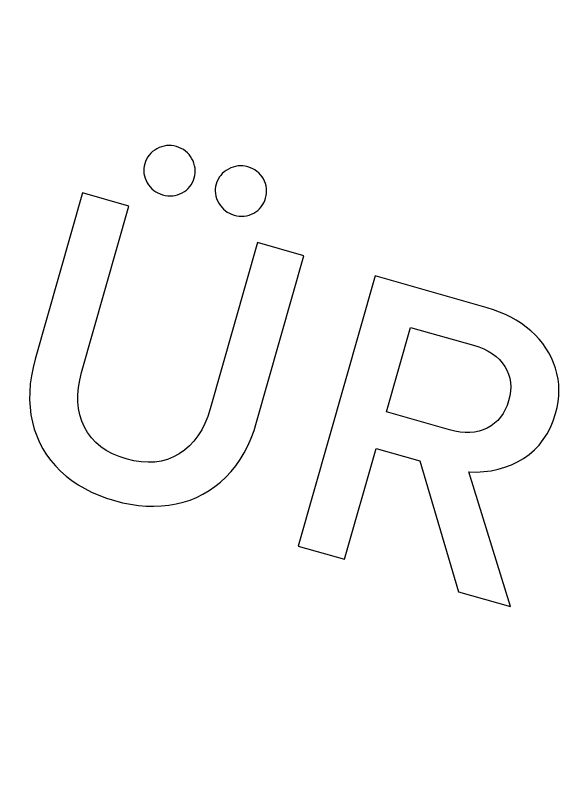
# Model space of a CAD drawing. Extents: x 530818 to 531740, y 6542340 to 6544024.
# Drawn here: x 531392.73 to 531398.66, y 6543149.06 to 6543157.29 of the extents above; entities that cross this region are included whole.
import ezdxf

# ---------------------------------------------------------------- set-up
doc = ezdxf.new("R2010")
doc.units = 0
doc.layers.add('Vormistus', color=7, linetype='Continuous')

msp = doc.modelspace()

# ---------------------------------------------------------------- linework, layer by layer
at = {"layer": 'Vormistus'}
for p, q in [((531394.3231, 6543155.8883), (531394.2973, 6543155.8813)), ((531394.3491, 6543155.8926), (531394.3231, 6543155.8883)), ((531394.3753, 6543155.8942), (531394.3491, 6543155.8926)), ((531394.4018, 6543155.8932), (531394.3753, 6543155.8942)), ((531394.4284, 6543155.8895), (531394.4018, 6543155.8932)), ((531394.4553, 6543155.8832), (531394.4284, 6543155.8895)), ((531394.1811, 6543155.8113), (531394.1636, 6543155.7919)), ((531394.2007, 6543155.829), (531394.1811, 6543155.8113)), ((531394.2225, 6543155.8451), (531394.2007, 6543155.829)), ((531394.2465, 6543155.8595), (531394.2225, 6543155.8451)), ((531394.2718, 6543155.8718), (531394.2465, 6543155.8595)), ((531394.2973, 6543155.8813), (531394.2718, 6543155.8718)), ((531394.4825, 6543155.8741), (531394.4553, 6543155.8832)), ((531394.5078, 6543155.863), (531394.4825, 6543155.8741)), ((531394.5313, 6543155.8498), (531394.5078, 6543155.863)), ((531394.553, 6543155.8346), (531394.5313, 6543155.8498)), ((531394.573, 6543155.8172), (531394.553, 6543155.8346)), ((531394.5911, 6543155.7978), (531394.573, 6543155.8172)), ((531394.1244, 6543155.7237), (531394.1156, 6543155.6976)), ((531394.1353, 6543155.7481), (531394.1244, 6543155.7237)), ((531394.1484, 6543155.7708), (531394.1353, 6543155.7481)), ((531394.1636, 6543155.7919), (531394.1484, 6543155.7708)), ((531394.6075, 6543155.7763), (531394.5911, 6543155.7978)), ((531394.6221, 6543155.7527), (531394.6075, 6543155.7763)), ((531394.6345, 6543155.728), (531394.6221, 6543155.7527)), ((531394.6442, 6543155.7029), (531394.6345, 6543155.728)), ((531394.1063, 6543155.646), (531394.1056, 6543155.6204)), ((531394.1096, 6543155.6718), (531394.1063, 6543155.646)), ((531394.1156, 6543155.6976), (531394.1096, 6543155.6718)), ((531394.6512, 6543155.6776), (531394.6442, 6543155.7029)), ((531394.6556, 6543155.6519), (531394.6512, 6543155.6776)), ((531394.6574, 6543155.626), (531394.6556, 6543155.6519)), ((531395.0138, 6543155.6413), (531394.9898, 6543155.6269)), ((531395.0391, 6543155.6535), (531395.0138, 6543155.6413)), ((531395.0647, 6543155.6631), (531395.0391, 6543155.6535)), ((531395.0904, 6543155.6701), (531395.0647, 6543155.6631)), ((531395.1164, 6543155.6744), (531395.0904, 6543155.6701)), ((531395.1426, 6543155.676), (531395.1164, 6543155.6744)), ((531395.1689, 6543155.675), (531395.1426, 6543155.676)), ((531395.1955, 6543155.6714), (531395.1689, 6543155.675)), ((531395.2223, 6543155.6651), (531395.1955, 6543155.6714)), ((531395.2494, 6543155.656), (531395.2223, 6543155.6651)), ((531395.2748, 6543155.6449), (531395.2494, 6543155.656)), ((531395.2984, 6543155.6317), (531395.2748, 6543155.6449)), ((531394.1056, 6543155.6204), (531394.1076, 6543155.5949)), ((531394.1076, 6543155.5949), (531394.1123, 6543155.5696)), ((531394.1123, 6543155.5696), (531394.1197, 6543155.5444)), ((531394.6465, 6543155.5467), (531394.6528, 6543155.5734)), ((531394.6528, 6543155.5734), (531394.6564, 6543155.5998)), ((531394.6564, 6543155.5998), (531394.6574, 6543155.626)), ((531394.9308, 6543155.5737), (531394.9154, 6543155.5526)), ((531394.9483, 6543155.5931), (531394.9308, 6543155.5737)), ((531394.968, 6543155.6108), (531394.9483, 6543155.5931)), ((531394.9898, 6543155.6269), (531394.968, 6543155.6108)), ((531395.3202, 6543155.6164), (531395.2984, 6543155.6317)), ((531395.3402, 6543155.599), (531395.3202, 6543155.6164)), ((531395.3584, 6543155.5796), (531395.3402, 6543155.599)), ((531395.3748, 6543155.5581), (531395.3584, 6543155.5796)), ((531395.3894, 6543155.5345), (531395.3748, 6543155.5581)), ((531394.1197, 6543155.5444), (531394.1298, 6543155.5193)), ((531394.1298, 6543155.5193), (531394.1426, 6543155.4944)), ((531394.1426, 6543155.4944), (531394.1577, 6543155.4707)), ((531394.6139, 6543155.4732), (531394.6269, 6543155.4959)), ((531394.6269, 6543155.4959), (531394.6377, 6543155.5204)), ((531394.6377, 6543155.5204), (531394.6465, 6543155.5467)), ((531394.8826, 6543155.4795), (531394.8766, 6543155.4537)), ((531394.8913, 6543155.5056), (531394.8826, 6543155.4795)), ((531394.9023, 6543155.5299), (531394.8913, 6543155.5056)), ((531394.9154, 6543155.5526), (531394.9023, 6543155.5299)), ((531395.4018, 6543155.5097), (531395.3894, 6543155.5345)), ((531395.4115, 6543155.4847), (531395.4018, 6543155.5097)), ((531395.4185, 6543155.4594), (531395.4115, 6543155.4847)), ((531394.1577, 6543155.4707), (531394.1744, 6543155.4491)), ((531394.1744, 6543155.4491), (531394.1927, 6543155.4297)), ((531394.1927, 6543155.4297), (531394.2126, 6543155.4125)), ((531394.2126, 6543155.4125), (531394.234, 6543155.3974)), ((531394.234, 6543155.3974), (531394.2571, 6543155.3844)), ((531394.5177, 6543155.3855), (531394.5411, 6543155.3996)), ((531394.5411, 6543155.3996), (531394.5624, 6543155.4154)), ((531394.5624, 6543155.4154), (531394.5817, 6543155.433)), ((531394.5817, 6543155.433), (531394.5988, 6543155.4522)), ((531394.5988, 6543155.4522), (531394.6139, 6543155.4732)), ((531394.8733, 6543155.4279), (531394.8727, 6543155.4023)), ((531394.8727, 6543155.4023), (531394.8748, 6543155.3768)), ((531394.8766, 6543155.4537), (531394.8733, 6543155.4279)), ((531395.4228, 6543155.4338), (531395.4185, 6543155.4594)), ((531395.4245, 6543155.4079), (531395.4228, 6543155.4338)), ((531395.4234, 6543155.3817), (531395.4245, 6543155.4079)), ((531393.4485, 6543155.3849), (531392.9401, 6543153.5972)), ((531393.946, 6543155.2434), (531393.4485, 6543155.3849)), ((531394.2571, 6543155.3844), (531394.2817, 6543155.3735)), ((531394.2817, 6543155.3735), (531394.3079, 6543155.3648)), ((531394.3079, 6543155.3648), (531394.3357, 6543155.3581)), ((531394.3357, 6543155.3581), (531394.3631, 6543155.3541)), ((531394.3631, 6543155.3541), (531394.39, 6543155.3528)), ((531394.39, 6543155.3528), (531394.4164, 6543155.3541)), ((531394.4164, 6543155.3541), (531394.4424, 6543155.358)), ((531394.4424, 6543155.358), (531394.4679, 6543155.3645)), ((531394.4679, 6543155.3645), (531394.493, 6543155.3737)), ((531394.493, 6543155.3737), (531394.5177, 6543155.3855)), ((531394.8748, 6543155.3768), (531394.8796, 6543155.3514)), ((531394.8796, 6543155.3514), (531394.887, 6543155.3262)), ((531394.887, 6543155.3262), (531394.8972, 6543155.3011)), ((531395.4047, 6543155.3023), (531395.4135, 6543155.3286)), ((531395.4135, 6543155.3286), (531395.4198, 6543155.3553)), ((531395.4198, 6543155.3553), (531395.4234, 6543155.3817)), ((531393.4376, 6543153.4557), (531393.946, 6543155.2434)), ((531394.8972, 6543155.3011), (531394.91, 6543155.2761)), ((531394.91, 6543155.2761), (531394.9251, 6543155.2524)), ((531394.9251, 6543155.2524), (531394.9417, 6543155.2309)), ((531394.9417, 6543155.2309), (531394.96, 6543155.2115)), ((531395.3489, 6543155.2148), (531395.366, 6543155.234)), ((531395.366, 6543155.234), (531395.381, 6543155.255)), ((531395.381, 6543155.255), (531395.3939, 6543155.2778)), ((531395.3939, 6543155.2778), (531395.4047, 6543155.3023)), ((531394.96, 6543155.2115), (531394.9799, 6543155.1943)), ((531394.9799, 6543155.1943), (531395.0013, 6543155.1791)), ((531395.0013, 6543155.1791), (531395.0242, 6543155.1662)), ((531395.0242, 6543155.1662), (531395.0488, 6543155.1553)), ((531395.0488, 6543155.1553), (531395.0748, 6543155.1466)), ((531395.0748, 6543155.1466), (531395.1027, 6543155.14)), ((531395.2096, 6543155.1398), (531395.2352, 6543155.1463)), ((531395.2352, 6543155.1463), (531395.2603, 6543155.1555)), ((531395.2603, 6543155.1555), (531395.285, 6543155.1673)), ((531395.285, 6543155.1673), (531395.3084, 6543155.1814)), ((531395.3084, 6543155.1814), (531395.3297, 6543155.1972)), ((531395.3297, 6543155.1972), (531395.3489, 6543155.2148)), ((531395.1027, 6543155.14), (531395.1301, 6543155.136)), ((531395.1301, 6543155.136), (531395.157, 6543155.1346)), ((531395.157, 6543155.1346), (531395.1835, 6543155.1359)), ((531395.1835, 6543155.1359), (531395.2096, 6543155.1398)), ((531395.3271, 6543154.8506), (531394.8187, 6543153.0629)), ((531395.825, 6543154.709), (531395.3271, 6543154.8506)), ((531395.3166, 6543152.9213), (531395.825, 6543154.709)), ((531396.5883, 6543154.492), (531395.7626, 6543151.5887)), ((531397.7908, 6543154.15), (531396.5883, 6543154.492)), ((531397.859, 6543154.1289), (531397.7908, 6543154.15)), ((531397.9244, 6543154.1049), (531397.859, 6543154.1289)), ((531397.9872, 6543154.0782), (531397.9244, 6543154.1049)), ((531398.0473, 6543154.0486), (531397.9872, 6543154.0782)), ((531398.1046, 6543154.0162), (531398.0473, 6543154.0486)), ((531398.1593, 6543153.981), (531398.1046, 6543154.0162)), ((531396.7106, 6543153.0314), (531396.969, 6543153.9399)), ((531396.969, 6543153.9399), (531397.645, 6543153.7476)), ((531398.2113, 6543153.943), (531398.1593, 6543153.981)), ((531398.2606, 6543153.9021), (531398.2113, 6543153.943)), ((531398.3066, 6543153.8589), (531398.2606, 6543153.9021)), ((531398.3489, 6543153.8138), (531398.3066, 6543153.8589)), ((531397.645, 6543153.7476), (531397.702, 6543153.7294)), ((531398.3876, 6543153.7667), (531398.3489, 6543153.8138)), ((531398.4225, 6543153.7176), (531398.3876, 6543153.7667)), ((531397.702, 6543153.7294), (531397.7548, 6543153.7081)), ((531397.7548, 6543153.7081), (531397.8032, 6543153.684)), ((531397.8032, 6543153.684), (531397.8474, 6543153.6569)), ((531398.4538, 6543153.6665), (531398.4225, 6543153.7176)), ((531398.4814, 6543153.6135), (531398.4538, 6543153.6665)), ((531392.9401, 6543153.5972), (531392.9169, 6543153.5068)), ((531397.8474, 6543153.6569), (531397.8873, 6543153.627)), ((531397.8873, 6543153.627), (531397.923, 6543153.5941)), ((531397.923, 6543153.5941), (531397.9544, 6543153.5584)), ((531398.5052, 6543153.5585), (531398.4814, 6543153.6135)), ((531392.9169, 6543153.5068), (531392.8993, 6543153.4182)), ((531397.9544, 6543153.5584), (531397.9815, 6543153.5198)), ((531397.9815, 6543153.5198), (531398.0039, 6543153.4789)), ((531398.5253, 6543153.5016), (531398.5052, 6543153.5585)), ((531398.5413, 6543153.4434), (531398.5253, 6543153.5016)), ((531392.8993, 6543153.4182), (531392.8871, 6543153.3313)), ((531393.4172, 6543153.373), (531393.4376, 6543153.4557)), ((531398.0039, 6543153.4789), (531398.0215, 6543153.4365)), ((531398.0215, 6543153.4365), (531398.034, 6543153.3927)), ((531398.5528, 6543153.3843), (531398.5413, 6543153.4434)), ((531393.4037, 6543153.293), (531393.4172, 6543153.373)), ((531398.034, 6543153.3927), (531398.0416, 6543153.3475)), ((531398.0416, 6543153.3475), (531398.0443, 6543153.3007)), ((531398.5597, 6543153.3245), (531398.5528, 6543153.3843)), ((531392.8871, 6543153.3313), (531392.8805, 6543153.2462)), ((531393.3971, 6543153.2157), (531393.4037, 6543153.293)), ((531398.042, 6543153.2525), (531398.0347, 6543153.2028)), ((531398.0443, 6543153.3007), (531398.042, 6543153.2525)), ((531398.562, 6543153.2639), (531398.5597, 6543153.3245)), ((531398.5597, 6543153.2024), (531398.562, 6543153.2639)), ((531392.8805, 6543153.2462), (531392.8794, 6543153.1628)), ((531393.3974, 6543153.1411), (531393.3971, 6543153.2157)), ((531398.0347, 6543153.2028), (531398.0224, 6543153.1517)), ((531398.5529, 6543153.1401), (531398.5597, 6543153.2024)), ((531392.8794, 6543153.1628), (531392.8839, 6543153.081)), ((531393.4046, 6543153.0691), (531393.3974, 6543153.1411)), ((531398.0059, 6543153.1017), (531397.986, 6543153.0555)), ((531398.0224, 6543153.1517), (531398.0059, 6543153.1017)), ((531398.5415, 6543153.077), (531398.5529, 6543153.1401)), ((531392.8839, 6543153.081), (531392.8939, 6543153.0009)), ((531393.4187, 6543152.9997), (531393.4046, 6543153.0691)), ((531394.8187, 6543153.0629), (531394.7925, 6543152.9819)), ((531397.3867, 6543152.8391), (531396.7106, 6543153.0314)), ((531397.9625, 6543153.0132), (531397.9356, 6543152.9746)), ((531397.986, 6543153.0555), (531397.9625, 6543153.0132)), ((531398.5003, 6543152.9357), (531398.5255, 6543153.013)), ((531398.5255, 6543153.013), (531398.5415, 6543153.077)), ((531392.8939, 6543153.0009), (531392.9095, 6543152.9225)), ((531392.9095, 6543152.9225), (531392.9302, 6543152.8464)), ((531393.4397, 6543152.933), (531393.4187, 6543152.9997)), ((531393.4677, 6543152.869), (531393.4397, 6543152.933)), ((531394.7925, 6543152.9819), (531394.7619, 6543152.9068)), ((531395.2887, 6543152.8323), (531395.3166, 6543152.9213)), ((531397.9052, 6543152.9398), (531397.8714, 6543152.9088)), ((531397.9356, 6543152.9746), (531397.9052, 6543152.9398)), ((531398.47, 6543152.8632), (531398.5003, 6543152.9357)), ((531392.9302, 6543152.8464), (531392.9558, 6543152.7732)), ((531393.5023, 6543152.8087), (531393.4677, 6543152.869)), ((531394.7619, 6543152.9068), (531394.7268, 6543152.8375)), ((531397.4448, 6543152.8247), (531397.3867, 6543152.8391)), ((531397.7498, 6543152.8391), (531397.7042, 6543152.8247)), ((531397.7933, 6543152.8582), (531397.7498, 6543152.8391)), ((531397.8341, 6543152.8816), (531397.7933, 6543152.8582)), ((531397.8714, 6543152.9088), (531397.8341, 6543152.8816)), ((531398.4347, 6543152.7957), (531398.47, 6543152.8632)), ((531392.9558, 6543152.7732), (531392.9863, 6543152.7028)), ((531393.5431, 6543152.7534), (531393.5023, 6543152.8087)), ((531394.6872, 6543152.7742), (531394.6431, 6543152.7168)), ((531394.7268, 6543152.8375), (531394.6872, 6543152.7742)), ((531395.2571, 6543152.7477), (531395.2887, 6543152.8323)), ((531397.5008, 6543152.8151), (531397.4448, 6543152.8247)), ((531397.5548, 6543152.8103), (531397.5008, 6543152.8151)), ((531397.6066, 6543152.8104), (531397.5548, 6543152.8103)), ((531397.6565, 6543152.8152), (531397.6066, 6543152.8104)), ((531397.7042, 6543152.8247), (531397.6565, 6543152.8152)), ((531398.3944, 6543152.7331), (531398.4347, 6543152.7957)), ((531392.9863, 6543152.7028), (531393.0217, 6543152.6354)), ((531393.5901, 6543152.703), (531393.5431, 6543152.7534)), ((531393.6432, 6543152.6577), (531393.5901, 6543152.703)), ((531394.6431, 6543152.7168), (531394.5947, 6543152.6653)), ((531395.2216, 6543152.6674), (531395.2571, 6543152.7477)), ((531398.2986, 6543152.6228), (531398.349, 6543152.6755)), ((531398.349, 6543152.6755), (531398.3944, 6543152.7331)), ((531393.0217, 6543152.6354), (531393.062, 6543152.5709)), ((531393.7026, 6543152.6173), (531393.6432, 6543152.6577)), ((531393.768, 6543152.5818), (531393.7026, 6543152.6173)), ((531394.5417, 6543152.6196), (531394.4844, 6543152.5798)), ((531394.5947, 6543152.6653), (531394.5417, 6543152.6196)), ((531395.1393, 6543152.5201), (531395.1824, 6543152.5916)), ((531395.1824, 6543152.5916), (531395.2216, 6543152.6674)), ((531396.2601, 6543151.4472), (531396.5986, 6543152.6377)), ((531396.5986, 6543152.6377), (531397.0672, 6543152.5044)), ((531398.2432, 6543152.5751), (531398.2986, 6543152.6228)), ((531393.062, 6543152.5709), (531393.1071, 6543152.5093)), ((531393.1071, 6543152.5093), (531393.1571, 6543152.4506)), ((531393.8396, 6543152.5514), (531393.768, 6543152.5818)), ((531393.9174, 6543152.5259), (531393.8396, 6543152.5514)), ((531393.9979, 6543152.5064), (531393.9174, 6543152.5259)), ((531394.3592, 6543152.5213), (531394.2924, 6543152.5033)), ((531394.4232, 6543152.5468), (531394.3592, 6543152.5213)), ((531394.4844, 6543152.5798), (531394.4232, 6543152.5468)), ((531395.0924, 6543152.4529), (531395.1393, 6543152.5201)), ((531398.1183, 6543152.4947), (531398.1827, 6543152.5323)), ((531398.1827, 6543152.5323), (531398.2432, 6543152.5751)), ((531393.1571, 6543152.4506), (531393.212, 6543152.3948)), ((531394.0757, 6543152.4943), (531393.9979, 6543152.5064)), ((531394.1507, 6543152.4898), (531394.0757, 6543152.4943)), ((531394.2229, 6543152.4928), (531394.1507, 6543152.4898)), ((531394.2924, 6543152.5033), (531394.2229, 6543152.4928)), ((531395.0417, 6543152.3901), (531395.0924, 6543152.4529)), ((531397.0672, 6543152.5044), (531397.4835, 6543151.0993)), ((531397.9093, 6543152.415), (531397.9816, 6543152.436)), ((531397.9816, 6543152.436), (531398.0512, 6543152.4626)), ((531398.0512, 6543152.4626), (531398.1183, 6543152.4947)), ((531393.212, 6543152.3948), (531393.2712, 6543152.3422)), ((531394.9872, 6543152.3316), (531395.0417, 6543152.3901)), ((531398.0437, 6543150.9399), (531397.5938, 6543152.3859)), ((531397.5938, 6543152.3859), (531397.6767, 6543152.3849)), ((531397.6767, 6543152.3849), (531397.7569, 6543152.3895)), ((531397.7569, 6543152.3895), (531397.8344, 6543152.3995)), ((531397.8344, 6543152.3995), (531397.9093, 6543152.415)), ((531393.2712, 6543152.3422), (531393.3342, 6543152.2933)), ((531393.3342, 6543152.2933), (531393.4008, 6543152.2482)), ((531394.8692, 6543152.229), (531394.9295, 6543152.2778)), ((531394.9295, 6543152.2778), (531394.9872, 6543152.3316)), ((531393.4008, 6543152.2482), (531393.4712, 6543152.2067)), ((531393.4712, 6543152.2067), (531393.5453, 6543152.1689)), ((531394.7407, 6543152.1465), (531394.8063, 6543152.1852)), ((531394.8063, 6543152.1852), (531394.8692, 6543152.229)), ((531393.5453, 6543152.1689), (531393.6231, 6543152.1349)), ((531393.6231, 6543152.1349), (531393.7047, 6543152.1045)), ((531393.7047, 6543152.1045), (531393.79, 6543152.0779)), ((531394.6017, 6543152.0842), (531394.6725, 6543152.1128)), ((531394.6725, 6543152.1128), (531394.7407, 6543152.1465)), ((531393.79, 6543152.0779), (531393.8774, 6543152.0554)), ((531393.8774, 6543152.0554), (531393.9635, 6543152.0381)), ((531393.9635, 6543152.0381), (531394.0483, 6543152.0259)), ((531394.0483, 6543152.0259), (531394.1318, 6543152.0188)), ((531394.1318, 6543152.0188), (531394.2139, 6543152.0169)), ((531394.2139, 6543152.0169), (531394.2947, 6543152.0202)), ((531394.2947, 6543152.0202), (531394.3742, 6543152.0286)), ((531394.3742, 6543152.0286), (531394.4523, 6543152.0421)), ((531394.4523, 6543152.0421), (531394.5283, 6543152.0606)), ((531394.5283, 6543152.0606), (531394.6017, 6543152.0842)), ((531395.7626, 6543151.5887), (531396.2601, 6543151.4472)), ((531397.4835, 6543151.0993), (531398.0437, 6543150.9399))]:
    msp.add_line(p, q, dxfattribs=at)

# ---------------------------------------------------------------- texts
for s, p in [('    - Risu-Suurküla kruusakarjääri markšeiderimõõdistamise aruanne, Mäebüroo Nord OÜ 10.11.2023.', (531350.9461, 6543192.253)), ('3. Katastriüksuste ja kitsenduste andmed: Maa- ja Ruumiamet 2025.', (531349.7151, 6543187.9246)), ('5. Looduskaitsega seotud kitsendused: EELIS (Eesti looduse infosüsteem), ', (531347.2532, 6543179.2679))]:
    msp.add_text(s, height=3, rotation=344.12449, dxfattribs=at).set_placement(p)

doc.saveas('drawing.dxf')
